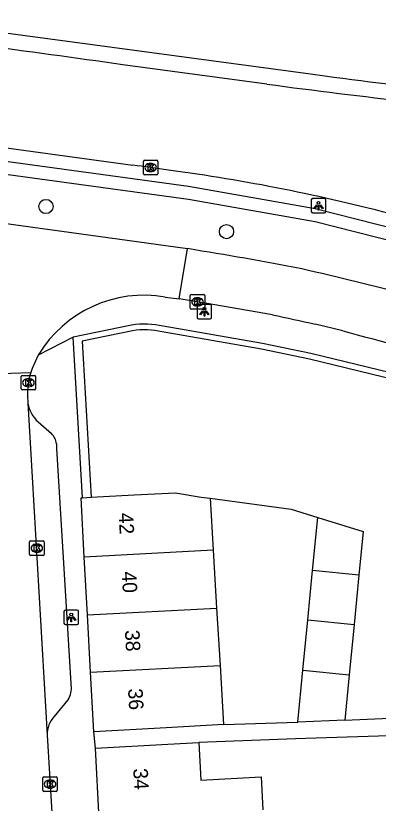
# Model space of a CAD drawing. Extents: x 160861 to 161308, y 384024 to 384878.
# Drawn here: x 161058.3 to 161083.3, y 384818.7 to 384872.9 of the extents above; entities that cross this region are included whole.
import ezdxf

# ---------------------------------------------------------------- set-up
doc = ezdxf.new("R2010")
doc.units = 0
for name, color, linetype in [('IMGEO_Boom', 7, 'Continuous'), ('IMGEO_Erf', 7, 'Continuous'), ('IMGEO_Haag', 7, 'Continuous'), ('IMGEO_Hek', 7, 'Continuous'), ('IMGEO_Kolk', 7, 'Continuous'), ('IMGEO_Lichtpunt', 7, 'Continuous'), ('IMGEO_Pand', 7, 'Continuous'), ('IMGEO_Pand_nummerreeks', 7, 'Continuous'), ('IMGEO_Rijbaan_lokaal_gesloten', 7, 'Continuous'), ('IMGEO_Rijbaan_lokaal_open', 7, 'Continuous'), ('IMGEO_Rijbaan_regionaal_gesloten', 7, 'Continuous'), ('IMGEO_Voetpad_open', 7, 'Continuous')]:
    doc.layers.add(name, color=color, linetype=linetype)

msp = doc.modelspace()

# ---------------------------------------------------------------- linework, layer by layer
at = {"layer": 'IMGEO_Boom'}
for centre in [(161060.397, 384859.784), (161072.822, 384858.05)]:
    msp.add_circle(centre, 0.489, dxfattribs=at)
at = {"layer": 'IMGEO_Erf'}
msp.add_lwpolyline([(161071.701, 384839.682), (161077.27, 384838.923), (161079.103, 384838.363)], dxfattribs=at)
at = {"layer": 'IMGEO_Haag'}
for points in [[(161066.358, 384851.223), (161062.882, 384850.508), (161063.511, 384839.75)], [(161088.737, 384847.203), (161088.643, 384846.814), (161078.539, 384849.258), (161075.222, 384849.959), (161068.388, 384851.138)]]:
    msp.add_lwpolyline(points, dxfattribs=at)
msp.add_arc((161067.161, 384846.114), 5.172, 76.2738, 98.9309, dxfattribs=at)
at = {"layer": 'IMGEO_Hek'}
for points in [[(160981.991, 384864.071), (160981.991, 384864.963), (160990.538, 384865.942), (161000.837, 384866.621), (161011.863, 384866.872), (161023.361, 384866.572), (161034.743, 384865.752), (161045.874, 384864.511), (161070.2, 384861.176), (161078.924, 384859.65), (161087.515, 384857.461), (161095.594, 384855.909)], [(160981.991, 384864.071), (160990.538, 384865.05), (161000.837, 384865.729), (161011.863, 384865.98), (161023.361, 384865.68), (161034.743, 384864.86), (161045.874, 384863.619), (161070.2, 384860.284), (161078.924, 384858.758), (161087.515, 384856.569), (161095.594, 384855.017)]]:
    msp.add_lwpolyline(points, dxfattribs=at)
at = {"layer": 'IMGEO_Kolk'}
for p, q in [((161067.103, 384862.041), (161067.103, 384862.893)), ((161067.178, 384862.967), (161068.03, 384862.967)), ((161067.591, 384862.747), (161067.616, 384862.747)), ((161068.104, 384862.893), (161068.104, 384862.041)), ((161068.03, 384861.967), (161067.178, 384861.967)), ((161067.614, 384862.187), (161067.589, 384862.187)), ((161070.33, 384852.788), (161070.33, 384853.64)), ((161070.405, 384853.714), (161071.257, 384853.714)), ((161070.818, 384853.494), (161070.843, 384853.494)), ((161071.331, 384853.64), (161071.331, 384852.788)), ((161071.257, 384852.714), (161070.405, 384852.714)), ((161070.841, 384852.934), (161070.816, 384852.934)), ((161058.687, 384847.221), (161058.687, 384848.073)), ((161058.762, 384848.147), (161059.614, 384848.147)), ((161059.175, 384847.927), (161059.2, 384847.927)), ((161059.688, 384848.073), (161059.688, 384847.221)), ((161059.198, 384847.367), (161059.173, 384847.367)), ((161059.614, 384847.147), (161058.762, 384847.147)), ((161059.268, 384835.819), (161059.268, 384836.671)), ((161059.343, 384836.745), (161060.195, 384836.745)), ((161059.756, 384836.525), (161059.781, 384836.525)), ((161060.269, 384836.671), (161060.269, 384835.819)), ((161059.779, 384835.965), (161059.754, 384835.965)), ((161060.195, 384835.745), (161059.343, 384835.745)), ((161060.177, 384819.563), (161060.177, 384820.415)), ((161060.252, 384820.489), (161061.104, 384820.489)), ((161060.665, 384820.269), (161060.69, 384820.269)), ((161061.178, 384820.415), (161061.178, 384819.563)), ((161060.688, 384819.709), (161060.663, 384819.709)), ((161061.104, 384819.489), (161060.252, 384819.489))]:
    msp.add_line(p, q, dxfattribs=at)
for points in [[(161067.103, 384862.041), (161067.103, 384862.893)], [(161067.178, 384862.967), (161068.03, 384862.967)], [(161067.424, 384862.667), (161067.547, 384862.667), (161067.547, 384862.516), (161067.677, 384862.667), (161067.841, 384862.667), (161067.695, 384862.516), (161067.848, 384862.267), (161067.696, 384862.267), (161067.611, 384862.431), (161067.547, 384862.364), (161067.547, 384862.267), (161067.424, 384862.267), (161067.424, 384862.667)], [(161068.104, 384862.893), (161068.104, 384862.041)], [(161068.03, 384861.967), (161067.178, 384861.967)], [(161070.33, 384852.788), (161070.33, 384853.64)], [(161070.405, 384853.714), (161071.257, 384853.714)], [(161070.651, 384853.414), (161070.774, 384853.414), (161070.774, 384853.263), (161070.904, 384853.414), (161071.068, 384853.414), (161070.922, 384853.263), (161071.075, 384853.014), (161070.923, 384853.014), (161070.838, 384853.178), (161070.774, 384853.111), (161070.774, 384853.014), (161070.651, 384853.014), (161070.651, 384853.414)], [(161071.331, 384853.64), (161071.331, 384852.788)], [(161071.257, 384852.714), (161070.405, 384852.714)], [(161058.687, 384847.221), (161058.687, 384848.073)], [(161058.762, 384848.147), (161059.614, 384848.147)], [(161059.008, 384847.847), (161059.131, 384847.847), (161059.131, 384847.696), (161059.261, 384847.847), (161059.425, 384847.847), (161059.279, 384847.696), (161059.432, 384847.447), (161059.28, 384847.447), (161059.195, 384847.611), (161059.131, 384847.544), (161059.131, 384847.447), (161059.008, 384847.447), (161059.008, 384847.847)], [(161059.688, 384848.073), (161059.688, 384847.221)], [(161059.614, 384847.147), (161058.762, 384847.147)], [(161059.268, 384835.819), (161059.268, 384836.671)], [(161059.343, 384836.745), (161060.195, 384836.745)], [(161059.589, 384836.445), (161059.712, 384836.445), (161059.712, 384836.294), (161059.842, 384836.445), (161060.006, 384836.445), (161059.86, 384836.294), (161060.013, 384836.045), (161059.861, 384836.045), (161059.776, 384836.209), (161059.712, 384836.142), (161059.712, 384836.045), (161059.589, 384836.045), (161059.589, 384836.445)], [(161060.269, 384836.671), (161060.269, 384835.819)], [(161060.195, 384835.745), (161059.343, 384835.745)], [(161060.177, 384819.563), (161060.177, 384820.415)], [(161060.252, 384820.489), (161061.104, 384820.489)], [(161060.498, 384820.189), (161060.621, 384820.189), (161060.621, 384820.038), (161060.751, 384820.189), (161060.915, 384820.189), (161060.769, 384820.038), (161060.922, 384819.789), (161060.77, 384819.789), (161060.685, 384819.953), (161060.621, 384819.886), (161060.621, 384819.789), (161060.498, 384819.789), (161060.498, 384820.189)], [(161061.178, 384820.415), (161061.178, 384819.563)], [(161061.104, 384819.489), (161060.252, 384819.489)]]:
    msp.add_lwpolyline(points, dxfattribs=at)
for centre, start, end in [((161067.18, 384862.891), 91.552, 178.448), ((161067.18, 384862.891), 91.552, 178.448), ((161068.028, 384862.891), 1.552, 88.448), ((161068.028, 384862.891), 1.552, 88.448), ((161067.18, 384862.043), 181.552, 268.448), ((161067.18, 384862.043), 181.552, 268.448), ((161068.028, 384862.043), 271.552, 358.448), ((161068.028, 384862.043), 271.552, 358.448), ((161070.407, 384853.638), 91.552, 178.448), ((161070.407, 384853.638), 91.552, 178.448), ((161071.255, 384853.638), 1.552, 88.448), ((161071.255, 384853.638), 1.552, 88.448), ((161070.407, 384852.79), 181.552, 268.448), ((161070.407, 384852.79), 181.552, 268.448), ((161071.255, 384852.79), 271.552, 358.448), ((161071.255, 384852.79), 271.552, 358.448), ((161058.764, 384848.071), 91.552, 178.448), ((161058.764, 384848.071), 91.552, 178.448), ((161059.612, 384848.071), 1.552, 88.448), ((161059.612, 384848.071), 1.552, 88.448), ((161058.764, 384847.223), 181.552, 268.448), ((161058.764, 384847.223), 181.552, 268.448), ((161059.612, 384847.223), 271.552, 358.448), ((161059.612, 384847.223), 271.552, 358.448), ((161059.345, 384836.669), 91.552, 178.448), ((161059.345, 384836.669), 91.552, 178.448), ((161060.193, 384836.669), 1.552, 88.448), ((161060.193, 384836.669), 1.552, 88.448), ((161059.345, 384835.821), 181.552, 268.448), ((161059.345, 384835.821), 181.552, 268.448), ((161060.193, 384835.821), 271.552, 358.448), ((161060.193, 384835.821), 271.552, 358.448), ((161060.254, 384820.413), 91.552, 178.448), ((161060.254, 384820.413), 91.552, 178.448), ((161061.102, 384820.413), 1.552, 88.448), ((161061.102, 384820.413), 1.552, 88.448), ((161060.254, 384819.565), 181.552, 268.448), ((161060.254, 384819.565), 181.552, 268.448), ((161061.102, 384819.565), 271.552, 358.448), ((161061.102, 384819.565), 271.552, 358.448)]:
    msp.add_arc(centre, 0.0765, start, end, dxfattribs=at)
for centre, major_axis, ratio, start_param, end_param in [((161067.59, 384862.467), (-0.387, 0.002), 0.722429, 4.712389, 7.853982), ((161067.615, 384862.467), (-0.39, 0.002), 0.717154, 1.570796, 4.712389), ((161070.817, 384853.214), (-0.387, 0.002), 0.722429, 4.712389, 7.853982), ((161070.842, 384853.214), (-0.39, 0.002), 0.717154, 1.570796, 4.712389), ((161059.174, 384847.647), (-0.387, 0.002), 0.722429, 4.712389, 7.853982), ((161059.199, 384847.647), (-0.39, 0.002), 0.717154, 1.570796, 4.712389), ((161059.755, 384836.245), (-0.387, 0.002), 0.722429, 4.712389, 7.853982), ((161059.78, 384836.245), (-0.39, 0.002), 0.717154, 1.570796, 4.712389), ((161060.664, 384819.989), (-0.387, 0.002), 0.722429, 4.712389, 7.853982), ((161060.689, 384819.989), (-0.39, 0.002), 0.717154, 1.570796, 4.712389)]:
    msp.add_ellipse(centre, major_axis=major_axis, ratio=ratio, start_param=start_param, end_param=end_param, dxfattribs=at)
at = {"layer": 'IMGEO_Lichtpunt'}
for p, q in [((161079.562, 384860.332), (161078.754, 384860.332)), ((161079.562, 384860.332), (161078.754, 384860.332)), ((161078.66, 384860.237), (161078.66, 384859.43)), ((161078.66, 384860.237), (161078.66, 384859.43)), ((161079.656, 384859.43), (161079.656, 384860.237)), ((161079.656, 384859.43), (161079.656, 384860.237)), ((161078.754, 384859.336), (161079.562, 384859.336)), ((161078.754, 384859.336), (161079.562, 384859.336)), ((161070.802, 384852.94), (161070.802, 384852.133)), ((161070.802, 384852.94), (161070.802, 384852.133)), ((161071.704, 384853.035), (161070.896, 384853.035)), ((161071.704, 384853.035), (161070.896, 384853.035)), ((161071.798, 384852.133), (161071.798, 384852.94)), ((161071.798, 384852.133), (161071.798, 384852.94)), ((161070.896, 384852.039), (161071.704, 384852.039)), ((161070.896, 384852.039), (161071.704, 384852.039)), ((161061.638, 384831.877), (161061.638, 384831.07)), ((161061.638, 384831.877), (161061.638, 384831.07)), ((161062.54, 384831.972), (161061.732, 384831.972)), ((161062.54, 384831.972), (161061.732, 384831.972)), ((161062.634, 384831.07), (161062.634, 384831.877)), ((161062.634, 384831.07), (161062.634, 384831.877)), ((161061.732, 384830.976), (161062.54, 384830.976)), ((161061.732, 384830.976), (161062.54, 384830.976))]:
    msp.add_line(p, q, dxfattribs=at)
for points in [[(161079.034, 384859.901), (161079.073, 384859.873), (161078.885, 384859.611), (161078.847, 384859.638), (161079.034, 384859.901)], [(161079.136, 384859.853), (161079.183, 384859.853), (161079.183, 384859.531), (161079.136, 384859.531), (161079.136, 384859.853)], [(161079.246, 384859.873), (161079.284, 384859.9), (161079.471, 384859.638), (161079.432, 384859.61), (161079.246, 384859.873)], [(161071.176, 384852.604), (161071.215, 384852.576), (161071.027, 384852.314), (161070.989, 384852.341), (161071.176, 384852.604)], [(161071.278, 384852.556), (161071.325, 384852.556), (161071.325, 384852.234), (161071.278, 384852.234), (161071.278, 384852.556)], [(161071.388, 384852.576), (161071.426, 384852.603), (161071.613, 384852.341), (161071.574, 384852.313), (161071.388, 384852.576)], [(161062.012, 384831.541), (161062.051, 384831.513), (161061.863, 384831.251), (161061.825, 384831.278), (161062.012, 384831.541)], [(161062.224, 384831.513), (161062.262, 384831.54), (161062.449, 384831.278), (161062.41, 384831.25), (161062.224, 384831.513)], [(161062.114, 384831.493), (161062.161, 384831.493), (161062.161, 384831.171), (161062.114, 384831.171), (161062.114, 384831.493)]]:
    msp.add_lwpolyline(points, dxfattribs=at)
for centre in [(161079.159, 384860.035), (161071.301, 384852.738), (161062.137, 384831.675)]:
    msp.add_circle(centre, 0.0994, dxfattribs=at)
for centre, start, end in [((161078.754, 384860.237), 90, 180), ((161078.754, 384860.237), 90, 180), ((161079.562, 384860.237), 0, 90), ((161079.562, 384860.237), 0, 90), ((161078.754, 384859.43), 180, 270), ((161078.754, 384859.43), 180, 270), ((161079.562, 384859.43), 270, 0), ((161079.562, 384859.43), 270, 360), ((161070.896, 384852.94), 90, 180), ((161070.896, 384852.94), 90, 180), ((161071.704, 384852.94), 0, 90), ((161071.704, 384852.94), 0, 90), ((161070.896, 384852.133), 180, 270), ((161070.896, 384852.133), 180, 270), ((161071.704, 384852.133), 270, 0), ((161071.704, 384852.133), 270, 360), ((161061.732, 384831.877), 90, 180), ((161061.732, 384831.877), 90, 180), ((161062.54, 384831.877), 0, 90), ((161062.54, 384831.877), 0, 90), ((161061.732, 384831.07), 180, 270), ((161061.732, 384831.07), 180, 270), ((161062.54, 384831.07), 270, 0), ((161062.54, 384831.07), 270, 360)]:
    msp.add_arc(centre, 0.0946, start, end, dxfattribs=at)
at = {"layer": 'IMGEO_Pand'}
for points in [[(161063.037, 384835.62), (161062.817, 384839.713), (161062.912, 384839.718)], [(161062.912, 384839.718), (161063.511, 384839.75)], [(161063.511, 384839.75), (161066.471, 384839.909), (161069.313, 384840.062), (161071.071, 384839.762), (161071.701, 384839.682)], [(161071.701, 384839.682), (161071.912, 384836.097)], [(161078.749, 384834.698), (161079.103, 384838.363)], [(161079.103, 384838.363), (161082.221, 384837.389), (161081.931, 384834.39)], [(161071.912, 384836.097), (161063.037, 384835.62)], [(161071.912, 384836.097), (161072.147, 384832.118)], [(161063.251, 384831.64), (161063.037, 384835.62)], [(161078.421, 384831.302), (161078.749, 384834.698)], [(161081.931, 384834.39), (161078.749, 384834.698)], [(161081.931, 384834.39), (161081.603, 384830.994)], [(161063.251, 384831.64), (161072.147, 384832.118)], [(161072.147, 384832.118), (161072.379, 384828.169)], [(161063.463, 384827.69), (161063.251, 384831.64)], [(161078.086, 384827.835), (161078.421, 384831.302)], [(161078.421, 384831.302), (161081.603, 384830.994)], [(161081.603, 384830.994), (161081.268, 384827.527)], [(161063.463, 384827.69), (161072.379, 384828.169)], [(161072.379, 384828.169), (161072.619, 384824.106)], [(161077.739, 384824.247), (161078.086, 384827.835)], [(161078.086, 384827.835), (161081.268, 384827.527)], [(161063.684, 384823.58), (161063.463, 384827.69)], [(161081.268, 384827.527), (161080.966, 384824.4)], [(161072.619, 384824.106), (161068.675, 384823.874), (161063.684, 384823.58)], [(161080.966, 384824.4), (161077.739, 384824.247)], [(161063.797, 384822.467), (161068.79, 384822.745), (161070.921, 384822.863)], [(161070.921, 384822.863), (161071.066, 384820.259), (161075.205, 384820.489), (161075.331, 384818.226)], [(161064.068, 384817.6), (161063.797, 384822.467)]]:
    msp.add_lwpolyline(points, dxfattribs=at)
at = {"layer": 'IMGEO_Rijbaan_lokaal_gesloten'}
for points in [[(161075.985, 384852.321), (161070.831, 384853.214), (161069.571, 384853.418)], [(161080.832, 384851.226), (161078.92, 384851.684)]]:
    msp.add_lwpolyline(points, dxfattribs=at)
for centre, radius, start, end in [((161021.546, 384557.759), 303.041, 79.26128, 80.77179), ((160824.463, 383796.83), 1088.602, 76.127183, 76.531378), ((161206.022, 385444.392), 606.183, 257.612743, 257.896615), ((161113.478, 384966.524), 119.831, 254.19065, 262.07039)]:
    msp.add_arc(centre, radius, start, end, dxfattribs=at)
at = {"layer": 'IMGEO_Rijbaan_lokaal_open'}
for points in [[(161053.322, 384859.202), (161070.144, 384856.878)], [(161069.571, 384853.418), (161070.144, 384856.878)], [(161068.6, 384853.542), (161069.571, 384853.418)], [(161059.869, 384849.549), (161059.454, 384848.623)], [(161055.902, 384848.222), (161059.357, 384848.351)], [(161059.16, 384846.242), (161059.343, 384843.106), (161060.477, 384823.353)], [(161060.477, 384823.353), (161060.792, 384818.044)]]:
    msp.add_lwpolyline(points, dxfattribs=at)
for centre, radius, start, end in [((161067.144, 384845.183), 8.484, 80.1195, 149.0332), ((161063.053, 384847.186), 3.876, 158.2377, 162.508), ((161063.824, 384846.906), 4.695, 162.0793, 183.5078), ((161061.119, 384846.545), 1.982, 177.8736, 188.8059)]:
    msp.add_arc(centre, radius, start, end, dxfattribs=at)
at = {"layer": 'IMGEO_Rijbaan_regionaal_gesloten'}
for points in [[(161048.88, 384872.923), (161058.807, 384871.589), (161063.751, 384870.924), (161078.615, 384868.917), (161079.598, 384868.781)], [(161075.591, 384868.213), (161065.679, 384869.546)], [(161051.304, 384864.693), (161066.368, 384862.634)]]:
    msp.add_lwpolyline(points, dxfattribs=at)
for centre, radius, start, end in [((160761.385, 382703.066), 2187.746, 82.004803, 82.528141), ((161134.125, 385278.867), 413.695, 262.42605, 265.19774), ((161139.404, 385346.014), 482.044, 262.39283, 264.76917), ((161054.49, 384770.062), 93.331, 81.16266, 82.68802), ((161052.796, 384740.74), 122.598, 75.00108, 82.48577)]:
    msp.add_arc(centre, radius, start, end, dxfattribs=at)
at = {"layer": 'IMGEO_Voetpad_open'}
for points in [[(161066.287, 384851.617), (161062.265, 384850.789)], [(161088.737, 384847.203), (161078.627, 384849.648), (161075.297, 384850.352), (161068.469, 384851.53)], [(161062.265, 384850.789), (161059.869, 384849.549)], [(161062.912, 384839.718), (161062.265, 384850.789)], [(161059.869, 384844.941), (161060.782, 384844.133)], [(161061.114, 384843.442), (161061.13, 384843.106), (161062.128, 384826.553), (161062.127, 384826.525), (161062.117, 384826.396), (161062.094, 384826.269), (161062.061, 384826.144), (161062.016, 384826.023), (161061.961, 384825.906), (161061.896, 384825.794), (161060.956, 384824.654), (161060.848, 384824.519), (161060.752, 384824.375), (161060.67, 384824.222), (161060.602, 384824.064), (161060.548, 384823.899), (161060.509, 384823.731), (161060.485, 384823.559), (161060.477, 384823.387), (161060.477, 384823.353)], [(161080.966, 384824.4), (161096.904, 384825.096), (161104.738, 384824.69), (161119.875, 384823.613), (161127.542, 384822.914)], [(161096.956, 384822.764), (161097.042, 384824.277), (161085.42, 384823.365), (161077.585, 384823.117), (161070.921, 384822.863)], [(161072.619, 384824.106), (161077.739, 384824.247)], [(161063.797, 384822.467), (161063.684, 384823.58)]]:
    msp.add_lwpolyline(points, dxfattribs=at)
for centre, radius, start, end in [((161067.159, 384846.081), 5.605, 76.4826, 98.9509), ((161061.272, 384846.549), 2.134, 188.2772, 228.9005), ((161059.988, 384843.326), 1.132, 5.8639, 45.4612)]:
    msp.add_arc(centre, radius, start, end, dxfattribs=at)

# ---------------------------------------------------------------- texts
at = {"layer": 'IMGEO_Pand_nummerreeks'}
for s, rotation, p in [('42', 273.0766, (161065.397, 384838.66)), ('40', 273.0762, (161065.614, 384834.621)), ('38', 273.0762, (161065.831, 384830.587)), ('36', 273.0762, (161066.047, 384826.557)), ('34', 273.1815, (161066.4, 384821.052))]:
    msp.add_text(s, height=1, rotation=rotation, dxfattribs=at).set_placement(p)

doc.saveas('drawing.dxf')
